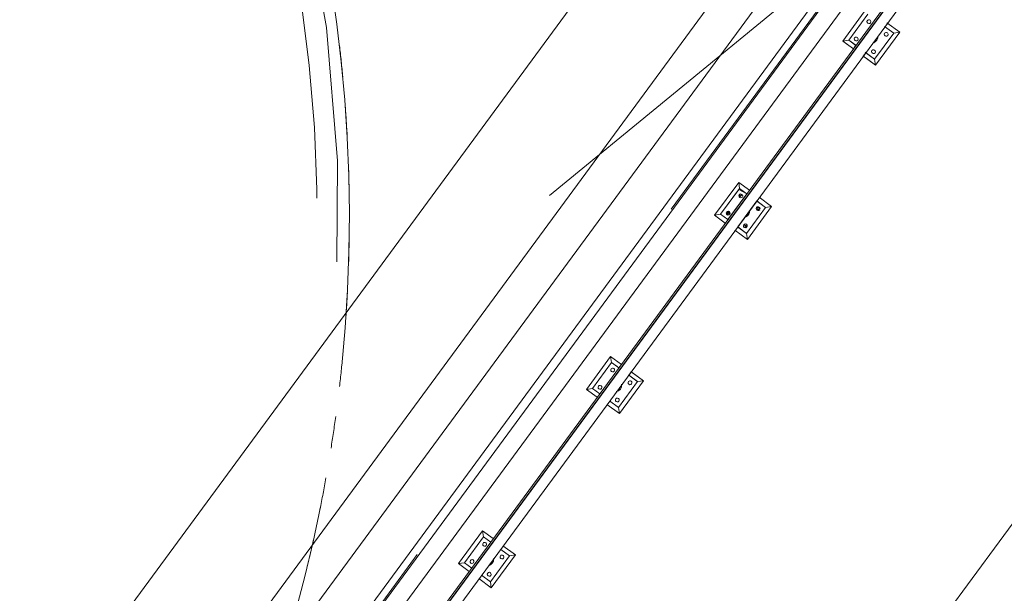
# Model space of a CAD drawing. Header units: metres. Extents: x 135583 to 135939, y 457896 to 458258.
# Tile 374 of 599: x 135816.06 to 135820.64, y 457948.08 to 457950.76. Entities that reach past the tile are written whole.
import ezdxf

# ---------------------------------------------------------------- set-up
doc = ezdxf.new("R2010")
doc.units = ezdxf.units.M
doc.linetypes.add('Hidden', pattern=[4, 2, -2])
doc.layers.add('NIEUWE INSTALLATIE', color=250, linetype='Continuous', lineweight=0)

msp = doc.modelspace()

# ---------------------------------------------------------------- linework, layer by layer
at = {"layer": 'NIEUWE INSTALLATIE'}
for p, q in [((135823.58, 457955.5742), (135816.8257, 457946.3806)), ((135816.8368, 457946.3823), (135823.5864, 457955.5694)), ((135823.5871, 457955.5689), (135816.838, 457946.3825)), ((135816.9056, 457946.3928), (135823.626, 457955.5403)), ((135816.0361, 457947.2931), (135819.5115, 457952.0236)), ((135816.4503, 457946.9888), (135819.9257, 457951.7193)), ((135816.5959, 457946.883), (135820.0266, 457951.5526)), ((135816.763, 457946.76), (135820.2384, 457951.4904)), ((135816.7952, 457946.7363), (135820.2706, 457951.4668)), ((135820.3488, 457951.4329), (135816.8011, 457946.604)), ((135820.3488, 457951.4329), (135816.8011, 457946.604)), ((135820.0043, 457950.8118), (135819.8918, 457950.6587)), ((135819.9197, 457950.663), (135820.0085, 457950.7839)), ((135820.0858, 457950.7271), (135820.1294, 457950.695)), ((135820.1574, 457950.6993), (135820.0977, 457950.7432)), ((135819.8918, 457950.6587), (135819.9197, 457950.663)), ((135819.9536, 457950.6381), (135819.9197, 457950.663)), ((135820.1294, 457950.695), (135820.0406, 457950.5742)), ((135820.0449, 457950.5462), (135820.1574, 457950.6993)), ((135820.1574, 457950.6993), (135820.1294, 457950.695)), ((135819.8918, 457950.6587), (135819.9417, 457950.622)), ((135819.9852, 457950.5901), (135820.0449, 457950.5462)), ((135820.0406, 457950.5742), (135819.997, 457950.6062)), ((135820.0406, 457950.5742), (135820.0449, 457950.5462)), ((135821.9501, 457950.133), (135818.8417, 457945.9021)), ((135821.9501, 457950.133), (135818.8417, 457945.9021)), ((135819.4073, 457949.9992), (135819.2948, 457949.8461)), ((135819.3227, 457949.8504), (135819.4115, 457949.9713)), ((135819.4073, 457949.9992), (135819.4115, 457949.9713)), ((135819.4572, 457949.9625), (135819.4073, 457949.9992)), ((135819.4115, 457949.9713), (135819.4454, 457949.9464)), ((135819.5604, 457949.8867), (135819.5019, 457949.9297)), ((135819.5324, 457949.8824), (135819.4436, 457949.7616)), ((135819.4479, 457949.7336), (135819.5604, 457949.8867)), ((135819.49, 457949.9136), (135819.5324, 457949.8824)), ((135819.5604, 457949.8867), (135819.5324, 457949.8824)), ((135819.2948, 457949.8461), (135819.3227, 457949.8504)), ((135819.2948, 457949.8461), (135819.3447, 457949.8094)), ((135819.3566, 457949.8255), (135819.3227, 457949.8504)), ((135819.4436, 457949.7616), (135819.4012, 457949.7927)), ((135819.3894, 457949.7766), (135819.4479, 457949.7336)), ((135819.4436, 457949.7616), (135819.4479, 457949.7336)), ((135818.8103, 457949.1866), (135818.6978, 457949.0335)), ((135818.7257, 457949.0378), (135818.8145, 457949.1587)), ((135818.8103, 457949.1866), (135818.8145, 457949.1587)), ((135818.8602, 457949.1499), (135818.8103, 457949.1866)), ((135818.8145, 457949.1587), (135818.8484, 457949.1338)), ((135818.8932, 457949.1009), (135818.9354, 457949.0698)), ((135818.9634, 457949.0741), (135818.905, 457949.117)), ((135818.9354, 457949.0698), (135818.8466, 457948.949)), ((135818.8509, 457948.921), (135818.9634, 457949.0741)), ((135818.9634, 457949.0741), (135818.9354, 457949.0698)), ((135818.6978, 457949.0335), (135818.7257, 457949.0378)), ((135818.6978, 457949.0335), (135818.7477, 457948.9968)), ((135818.7596, 457949.0129), (135818.7257, 457949.0378)), ((135818.7926, 457948.9638), (135818.8509, 457948.921)), ((135818.8466, 457948.949), (135818.8044, 457948.98)), ((135818.8466, 457948.949), (135818.8509, 457948.921)), ((135818.2133, 457948.374), (135818.1008, 457948.2209)), ((135818.2133, 457948.374), (135818.2175, 457948.3461)), ((135818.2632, 457948.3373), (135818.2133, 457948.374)), ((135818.1287, 457948.2252), (135818.2175, 457948.3461)), ((135818.2175, 457948.3461), (135818.2514, 457948.3212)), ((135818.2988, 457948.2863), (135818.3384, 457948.2572)), ((135818.3664, 457948.2615), (135818.3082, 457948.3043)), ((135818.3384, 457948.2572), (135818.2496, 457948.1364)), ((135818.2539, 457948.1084), (135818.3664, 457948.2615)), ((135818.3664, 457948.2615), (135818.3384, 457948.2572)), ((135818.1008, 457948.2209), (135818.1287, 457948.2252)), ((135818.1008, 457948.2209), (135818.1507, 457948.1842)), ((135818.1626, 457948.2003), (135818.1287, 457948.2252)), ((135818.1957, 457948.1511), (135818.2539, 457948.1084)), ((135818.2496, 457948.1364), (135818.2076, 457948.1672)), ((135818.2496, 457948.1364), (135818.2539, 457948.1084))]:
    msp.add_line(p, q, dxfattribs=at)
at = {"layer": 'NIEUWE INSTALLATIE', "linetype": 'Hidden'}
for p, q in [((135820.2766, 457951.4865), (135816.7897, 457946.7404)), ((135820.2766, 457951.4865), (135816.7897, 457946.7404)), ((135820.2766, 457951.4865), (135816.7897, 457946.7404)), ((135820.2766, 457951.4865), (135816.7897, 457946.7404)), ((135820.0716, 457951.2075), (135817.5569, 457949.1435)), ((135820.0716, 457951.2075), (135817.5569, 457949.1435)), ((135819.9197, 457950.663), (135819.8918, 457950.6587)), ((135819.9528, 457950.6387), (135819.9197, 457950.663)), ((135819.8918, 457950.6587), (135819.9197, 457950.6382)), ((135819.9197, 457950.6382), (135819.9417, 457950.622)), ((135819.9417, 457950.622), (135819.9528, 457950.6387)), ((135819.9996, 457950.6043), (135819.9878, 457950.5882)), ((135819.9878, 457950.5882), (135820.0068, 457950.5742)), ((135820.0406, 457950.5742), (135819.9996, 457950.6043)), ((135820.0068, 457950.5742), (135820.0449, 457950.5462)), ((135820.0449, 457950.5462), (135820.0406, 457950.5742)), ((135819.4081, 457949.9666), (135819.3227, 457949.8504)), ((135819.3566, 457949.8255), (135819.4454, 457949.9464)), ((135819.4454, 457949.9464), (135819.4081, 457949.9666)), ((135819.4133, 457949.9445), (135819.4099, 457949.9307)), ((135819.4099, 457949.9307), (135819.4133, 457949.9445)), ((135819.4099, 457949.9307), (135819.4239, 457949.9419)), ((135819.4239, 457949.9419), (135819.4099, 457949.9307)), ((135819.4239, 457949.9419), (135819.4133, 457949.9445)), ((135819.4133, 457949.9445), (135819.4239, 457949.9419)), ((135819.4914, 457949.9126), (135819.4026, 457949.7917)), ((135819.4436, 457949.7616), (135819.5324, 457949.8824)), ((135819.5324, 457949.8824), (135819.4914, 457949.9126)), ((135819.4965, 457949.8682), (135819.4918, 457949.8841)), ((135819.4918, 457949.8841), (135819.5032, 457949.8804)), ((135819.5045, 457949.8827), (135819.4929, 457949.8804)), ((135819.4929, 457949.8804), (135819.4965, 457949.8682)), ((135819.4965, 457949.8682), (135819.5045, 457949.8827)), ((135819.5032, 457949.8804), (135819.4965, 457949.8682)), ((135819.3227, 457949.8504), (135819.3558, 457949.8261)), ((135819.3507, 457949.8501), (135819.3587, 457949.8647)), ((135819.3507, 457949.8501), (135819.3632, 457949.859)), ((135819.3517, 457949.852), (135819.3507, 457949.8501)), ((135819.3558, 457949.8516), (135819.3507, 457949.8501)), ((135819.3558, 457949.8594), (135819.3517, 457949.852)), ((135819.3632, 457949.859), (135819.3558, 457949.8594)), ((135819.3666, 457949.8547), (135819.3558, 457949.8516)), ((135819.3587, 457949.8647), (135819.3666, 457949.8547)), ((135819.3558, 457949.8261), (135819.3566, 457949.8255)), ((135819.4026, 457949.7917), (135819.4419, 457949.7628)), ((135819.4419, 457949.7968), (135819.4326, 457949.8035)), ((135819.4326, 457949.8035), (135819.4396, 457949.7876)), ((135819.4396, 457949.7876), (135819.4419, 457949.7968)), ((135819.4396, 457949.7876), (135819.4419, 457949.7968)), ((135819.4419, 457949.7894), (135819.4396, 457949.7876)), ((135819.4419, 457949.7968), (135819.4467, 457949.7932)), ((135819.4467, 457949.7932), (135819.4419, 457949.7894)), ((135819.4419, 457949.7628), (135819.4436, 457949.7616)), ((135818.8602, 457949.1499), (135818.8103, 457949.1866)), ((135818.8103, 457949.1866), (135818.8145, 457949.1587)), ((135818.8145, 457949.1587), (135818.84, 457949.14)), ((135818.8484, 457949.1338), (135818.8602, 457949.1499)), ((135818.84, 457949.14), (135818.8484, 457949.1338)), ((135818.9063, 457949.1161), (135818.8944, 457949.1)), ((135818.8944, 457949.1), (135818.9324, 457949.0721)), ((135818.9634, 457949.0741), (135818.9063, 457949.1161)), ((135818.9354, 457949.0698), (135818.8466, 457948.949)), ((135818.8509, 457948.921), (135818.9634, 457949.0741)), ((135818.9324, 457949.0721), (135818.9354, 457949.0698)), ((135818.9354, 457949.0698), (135818.9634, 457949.0741)), ((135818.9634, 457949.0741), (135818.9354, 457949.0698)), ((135818.8466, 457948.949), (135818.848, 457948.9401)), ((135818.848, 457948.9401), (135818.8509, 457948.921))]:
    msp.add_line(p, q, dxfattribs=at)
at = {"layer": 'NIEUWE INSTALLATIE', "linetype": 'Hidden', "flags": 128}
msp.add_lwpolyline([(135814.8812, 457955.1349), (135815.01, 457955.0303), (135815.2286, 457954.8403), (135815.4389, 457954.6411), (135815.6404, 457954.433), (135815.8328, 457954.2165), (135816.0158, 457953.992), (135816.1889, 457953.7598), (135816.352, 457953.5203), (135816.5046, 457953.2741), (135816.6465, 457953.0216), (135816.7774, 457952.7633), (135816.8971, 457952.4995), (135817.0055, 457952.2309), (135817.1021, 457951.9578), (135817.187, 457951.6809), (135817.2599, 457951.4006), (135817.3208, 457951.1174), (135817.3694, 457950.8318), (135817.4057, 457950.5444), (135817.4297, 457950.2558), (135817.4412, 457949.9664), (135817.4404, 457949.6767), (135817.4271, 457949.3874), (135817.4014, 457949.0988), (135817.3633, 457948.8117), (135817.313, 457948.5264), (135817.2504, 457948.2436), (135817.1758, 457947.9637), (135817.0893, 457947.6873), (135816.991, 457947.4149), (135816.8811, 457947.1469), (135816.7597, 457946.8838), (135816.6273, 457946.6263), (135816.4838, 457946.3746)], dxfattribs=at)
msp.add_lwpolyline([(135814.8812, 457955.1349), (135815.01, 457955.0303), (135815.2286, 457954.8403), (135815.4389, 457954.6411), (135815.6404, 457954.433), (135815.8328, 457954.2165), (135816.0158, 457953.992), (135816.1889, 457953.7598), (135816.352, 457953.5203), (135816.5046, 457953.2741), (135816.6465, 457953.0216), (135816.7774, 457952.7633), (135816.8971, 457952.4995), (135817.0055, 457952.2309), (135817.1021, 457951.9578), (135817.187, 457951.6809), (135817.2599, 457951.4006), (135817.3208, 457951.1174), (135817.3694, 457950.8318), (135817.4057, 457950.5444), (135817.4297, 457950.2558), (135817.4412, 457949.9664), (135817.4404, 457949.6767), (135817.4271, 457949.3874), (135817.4014, 457949.0988), (135817.3633, 457948.8117), (135817.313, 457948.5264), (135817.2504, 457948.2436), (135817.1758, 457947.9637), (135817.0893, 457947.6873), (135816.991, 457947.4149), (135816.8811, 457947.1469), (135816.7597, 457946.8838), (135816.6273, 457946.6263), (135816.4838, 457946.3746)], dxfattribs=at)
at = {"layer": 'NIEUWE INSTALLATIE', "linetype": 'Hidden'}
for radius, start, end in [(6.85, 324.75709, 135.22999), (6.85, 324.75709, 135.22999), (6.9, 354.19127, 17.78476), (6.9, 354.19127, 17.78476), (6.9, 5.40041, 6.62624), (6.9, 5.40041, 6.62624), (6.9, 2.99705, 4.22286), (6.9, 2.99705, 4.22286), (6.9, 0.59344, 1.81969), (6.9, 0.59344, 1.81969), (6.9, 358.18949, 359.4167), (6.9, 358.18949, 359.4167), (6.9, 355.78511, 357.01385), (6.9, 355.78511, 357.01385), (6.9, 353.38017, 354.61114), (6.9, 353.38017, 354.61114), (6.9, 332.09747, 354.19127), (6.9, 332.09747, 354.19127), (6.9, 350.97448, 352.20853), (6.9, 350.97448, 352.20853), (6.9, 348.56772, 349.806), (6.9, 348.56772, 349.806), (6.9, 346.1594, 347.40356), (6.9, 346.1594, 347.40356)]:
    msp.add_arc((135810.6924, 457949.8418), radius, start, end, dxfattribs=at)
at = {"layer": 'NIEUWE INSTALLATIE', "extrusion": (0, 0, -1)}
for centre, major_axis, start_param, end_param in [((135820.0139, 457950.7489), (0.00136, -0.0089), 5.497787, 8.63938), ((135820.0139, 457950.7489), (0.00725, -0.00533), 3.141593, 6.283185), ((135819.9547, 457950.6683), (-0.00215, -0.00874), 5.105088, 8.246681), ((135819.9547, 457950.6683), (-0.00533, -0.00725), 1.570796, 4.712389), ((135820.0246, 457950.679), (0.0067, -0.0304), 4.844988, 6.086182), ((135820.0246, 457950.679), (0.0142, -0.022), 5.658662, 6.182261), ((135820.0945, 457950.6897), (0.00136, -0.0089), 5.497787, 8.63938), ((135820.0945, 457950.6897), (-0.00685, -0.00583), 1.338973, 4.480565), ((135820.0353, 457950.6091), (-0.00533, -0.00725), 4.712389, 7.853982), ((135820.0353, 457950.6091), (-0.00533, -0.00725), 1.570796, 4.712389), ((135819.4169, 457949.9363), (0.00136, -0.0089), 5.497787, 8.63938), ((135819.4169, 457949.9363), (0.00725, -0.00533), 3.141593, 6.283185), ((135819.4975, 457949.8771), (0.00136, -0.0089), 5.497787, 8.63938), ((135819.4975, 457949.8771), (-0.00685, -0.00583), 1.338973, 4.480565), ((135819.3577, 457949.8557), (-0.00215, -0.00874), 5.105088, 8.246681), ((135819.3577, 457949.8557), (-0.00533, -0.00725), 1.570796, 4.712389), ((135819.4276, 457949.8664), (0.0067, -0.0304), 4.844988, 6.086182), ((135819.4276, 457949.8664), (0.0142, -0.022), 5.658662, 6.182261), ((135819.4383, 457949.7965), (-0.00533, -0.00725), 4.712389, 7.853982), ((135819.4383, 457949.7965), (-0.00533, -0.00725), 1.570796, 4.712389), ((135818.8199, 457949.1237), (0.00136, -0.0089), 5.497787, 8.63938), ((135818.8199, 457949.1237), (0.00725, -0.00533), 3.141593, 6.283185), ((135818.8306, 457949.0538), (0.0123, -0.0286), 4.997919, 6.506956), ((135818.9005, 457949.0645), (0.00136, -0.0089), 5.497787, 8.63938), ((135818.9005, 457949.0645), (-0.00685, -0.00583), 1.338973, 4.480565), ((135818.7607, 457949.0431), (-0.00215, -0.00874), 5.105088, 8.246681), ((135818.7607, 457949.0431), (-0.00533, -0.00725), 1.570796, 4.712389), ((135818.8306, 457949.0538), (0.0142, -0.022), 5.658662, 6.182261), ((135818.8413, 457948.9839), (-0.00533, -0.00725), 4.712389, 7.853982), ((135818.8413, 457948.9839), (-0.00533, -0.00725), 1.570796, 4.712389), ((135818.2229, 457948.3111), (0.00725, -0.00533), 3.141593, 6.283185), ((135818.2229, 457948.3111), (0.00136, -0.0089), 5.497787, 8.63938), ((135818.1637, 457948.2305), (-0.00215, -0.00874), 5.105088, 8.246681), ((135818.1637, 457948.2305), (-0.00533, -0.00725), 1.570796, 4.712389), ((135818.2336, 457948.2412), (-0.0081, -0.0301), 4.340679, 5.827048), ((135818.2336, 457948.2412), (0.0142, -0.022), 5.535488, 6.182261), ((135818.3035, 457948.2519), (0.00136, -0.0089), 5.497787, 8.63938), ((135818.3035, 457948.2519), (-0.00685, -0.00583), 1.338973, 4.480565), ((135818.2443, 457948.1713), (-0.00533, -0.00725), 1.570796, 4.712389), ((135818.2443, 457948.1713), (-0.00533, -0.00725), 4.712389, 7.853982)]:
    msp.add_ellipse(centre, major_axis=major_axis, ratio=1, start_param=start_param, end_param=end_param, dxfattribs=at)

doc.saveas('drawing.dxf')
